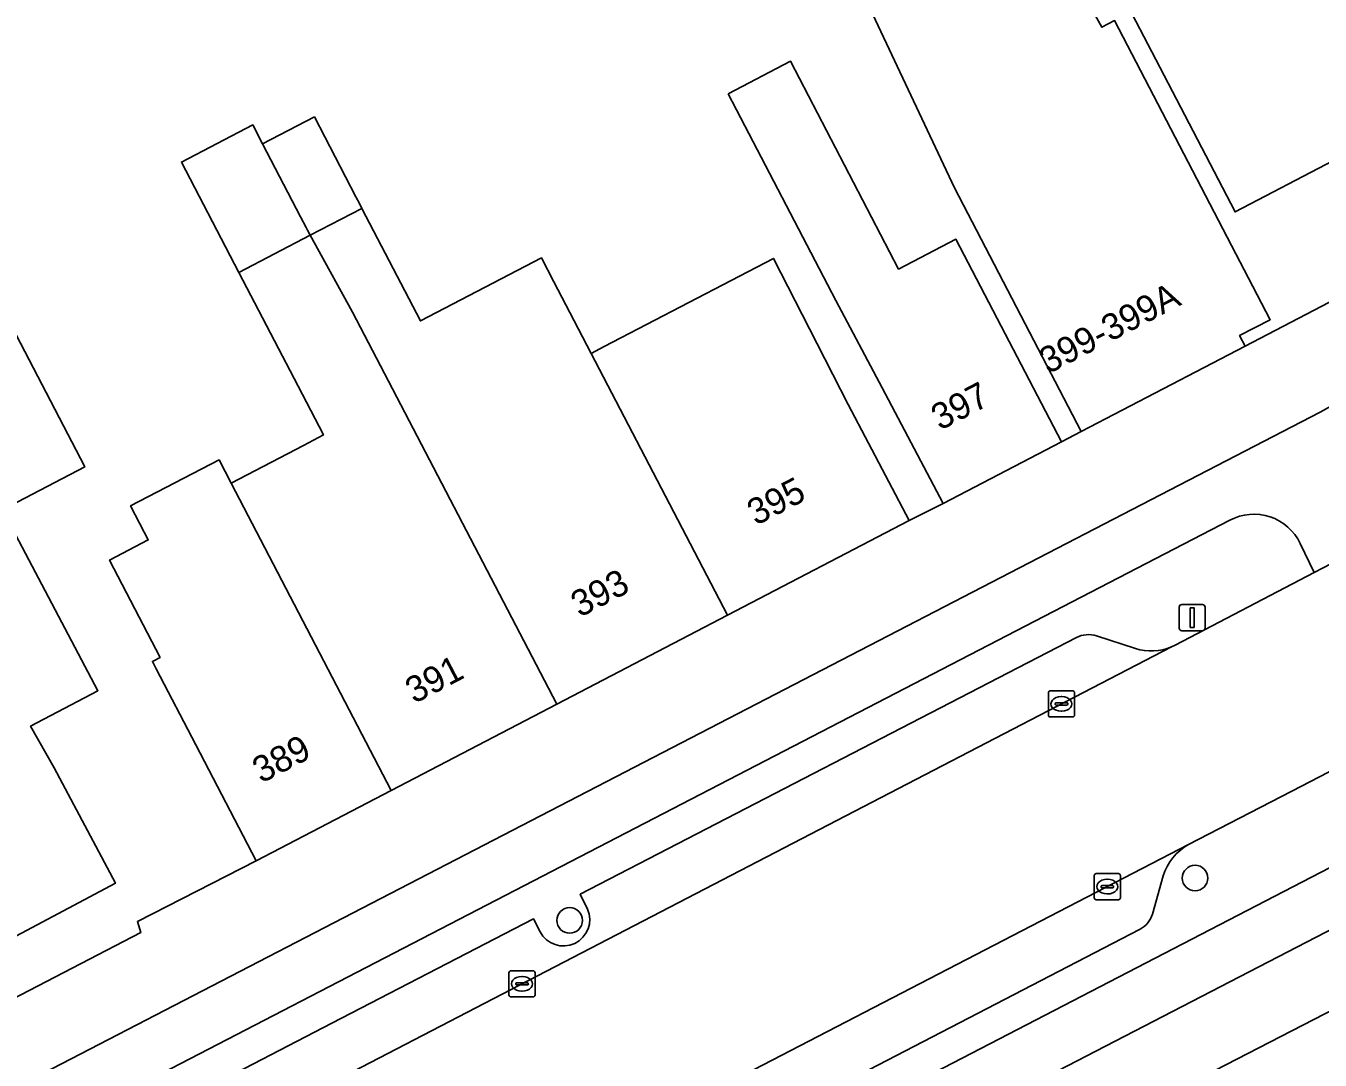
# Model space of a CAD drawing. Extents: x 163008 to 163854, y 382777 to 383982.
# Drawn here: x 163604.89 to 163654.44, y 383766.33 to 383805.91 of the extents above; entities that cross this region are included whole.
import ezdxf

# ---------------------------------------------------------------- set-up
doc = ezdxf.new("R2010")
doc.units = 0
for name, color, linetype in [('IMGEO_Berm_open', 7, 'Continuous'), ('IMGEO_Boom', 7, 'Continuous'), ('IMGEO_Erf', 7, 'Continuous'), ('IMGEO_Fietspad_open', 7, 'Continuous'), ('IMGEO_Kolk', 7, 'Continuous'), ('IMGEO_Lichtmast', 7, 'Continuous'), ('IMGEO_Pand', 7, 'Continuous'), ('IMGEO_Pand_nummerreeks', 7, 'Continuous'), ('IMGEO_Parkeervlak_open', 7, 'Continuous'), ('IMGEO_Rijbaan_lokaal_gesloten', 7, 'Continuous'), ('IMGEO_Voetpad_open', 7, 'Continuous')]:
    doc.layers.add(name, color=color, linetype=linetype)

msp = doc.modelspace()

# ---------------------------------------------------------------- linework, layer by layer
at = {"layer": 'IMGEO_Berm_open'}
for points in [[(163650.983, 383786.992), (163579.517, 383750), (163570.311, 383745.236), (163529.926, 383724.337), (163528.75, 383723.714), (163529.347, 383722.608), (163530.319, 383723.121), (163541.395, 383728.814)], [(163648.75, 383782.149), (163648.887, 383782.214), (163654.214, 383784.992), (163653.674, 383786.099)], [(163626.389, 383772.114), (163626.115, 383772.681), (163645.106, 383782.503)], [(163645.881, 383782.567), (163647.365, 383782.086)], [(163607.005, 383762.785), (163613.257, 383766.015), (163616.603, 383767.743), (163624.328, 383771.734), (163624.572, 383771.248)]]:
    msp.add_lwpolyline(points, dxfattribs=at)
for centre, radius, start, end in [((163651.909, 383785.28), 1.946, 24.8841, 118.3993), ((163645.57, 383781.612), 1.005, 71.9574, 117.4842), ((163647.973, 383783.965), 1.976, 252.0618, 293.1471), ((163625.468, 383771.708), 1.007, 207.1755, 23.7903)]:
    msp.add_arc(centre, radius, start, end, dxfattribs=at)
at = {"layer": 'IMGEO_Boom'}
for centre in [(163649.651, 383773.3), (163625.708, 383771.679)]:
    msp.add_circle(centre, 0.489, dxfattribs=at)
at = {"layer": 'IMGEO_Erf'}
for points in [[(163631.775, 383803.315), (163634.163, 383804.558), (163638.303, 383796.607), (163640.495, 383797.748), (163642.225, 383794.426), (163644.534, 383789.991), (163645.295, 383790.393), (163642.986, 383794.828), (163640.438, 383799.72), (163630.941, 383819.872), (163638.848, 383818.868), (163637.986, 383820.418), (163643.662, 383823.576), (163645.681, 383819.947), (163640.004, 383816.789), (163646.082, 383805.859), (163646.57, 383806.113), (163650.219, 383799.103), (163652.528, 383794.668), (163651.358, 383794.058), (163651.566, 383793.659), (163672.951, 383804.798)], [(163600.403, 383766.616), (163609.287, 383771.213), (163609.16, 383771.634), (163613.703, 383773.964), (163611.394, 383778.399), (163609.881, 383781.309), (163609.733, 383781.593), (163610.026, 383781.745), (163608.091, 383785.467), (163609.574, 383786.238), (163609.422, 383786.531), (163608.897, 383787.541), (163612.286, 383789.303), (163612.747, 383788.417), (163615.514, 383789.858), (163616.28, 383790.257), (163615.308, 383792.122), (163613.042, 383796.476), (163610.843, 383800.699), (163613.575, 383802.121), (163613.953, 383801.395), (163615.933, 383802.425), (163617.523, 383799.372), (163617.655, 383799.118), (163617.754, 383798.929), (163619.995, 383794.624), (163624.627, 383797.035), (163625.107, 383796.113), (163625.719, 383794.938), (163626.531, 383793.378), (163627.028, 383793.637), (163633.508, 383797.011), (163634.892, 383794.314), (163636.375, 383791.423), (163638.709, 383786.984), (163640.013, 383787.637), (163637.671, 383792.055), (163635.894, 383795.405), (163631.775, 383803.315)], [(163599.928, 383802.89), (163607.143, 383789.034), (163603.989, 383787.392), (163607.644, 383780.471), (163605.069, 383779.112), (163605.971, 383777.52), (163608.317, 383773.104), (163599.311, 383768.319)]]:
    msp.add_lwpolyline(points, dxfattribs=at)
msp.add_lwpolyline([(163653.132, 383814.38), (163654.991, 383810.81), (163656.718, 383811.709), (163657.873, 383809.492), (163659.562, 383810.371), (163660.31, 383808.937), (163662.619, 383804.502), (163661.877, 383804.116), (163661.653, 383803.407), (163660.502, 383802.808), (163659.772, 383803.038), (163655.045, 383800.577), (163654.953, 383800.754), (163651.183, 383798.792), (163648.298, 383804.337), (163645.99, 383808.773), (163645.759, 383809.216), (163649.913, 383811.378), (163649.37, 383812.422)], close=True, dxfattribs=at)
at = {"layer": 'IMGEO_Fietspad_open'}
for points in [[(163712.53, 383803.588), (163609.061, 383750), (163577.13, 383733.482), (163519.926, 383703.889)], [(163520.71, 383701.927), (163578.184, 383731.666), (163613.616, 383750), (163656.849, 383772.366), (163712.524, 383801.169)], [(163654.435, 383791.132), (163574.956, 383750), (163569.257, 383747.053), (163512.387, 383717.643), (163500, 383711.017), (163491.247, 383706.08), (163405.856, 383656.462), (163406.925, 383654.632)], [(163653.674, 383786.099), (163654.214, 383784.992), (163656.866, 383786.375), (163656.291, 383787.476)], [(163570.311, 383745.236), (163579.517, 383750), (163650.983, 383786.992)]]:
    msp.add_lwpolyline(points, dxfattribs=at)
for centre, radius, start, end in [((163610.389, 383873.008), 92.971, 298.27875, 303.41278), ((163651.909, 383785.28), 1.946, 24.8841, 118.3993)]:
    msp.add_arc(centre, radius, start, end, dxfattribs=at)
at = {"layer": 'IMGEO_Kolk'}
for p, q in [((163644.035, 383779.539), (163644.035, 383780.391)), ((163644.11, 383780.465), (163644.962, 383780.465)), ((163644.523, 383780.245), (163644.548, 383780.245)), ((163645.036, 383780.391), (163645.036, 383779.539)), ((163644.294, 383779.959), (163644.294, 383779.971)), ((163644.732, 383779.922), (163644.334, 383779.922)), ((163644.337, 383780.008), (163644.735, 383780.008)), ((163644.546, 383779.685), (163644.521, 383779.685)), ((163644.778, 383779.971), (163644.778, 383779.959)), ((163644.962, 383779.465), (163644.11, 383779.465)), ((163645.791, 383772.546), (163645.791, 383773.398)), ((163645.866, 383773.472), (163646.718, 383773.472)), ((163646.279, 383773.252), (163646.304, 383773.252)), ((163646.792, 383773.398), (163646.792, 383772.546)), ((163646.05, 383772.966), (163646.05, 383772.978)), ((163646.488, 383772.929), (163646.09, 383772.929)), ((163646.093, 383773.015), (163646.491, 383773.015)), ((163646.534, 383772.978), (163646.534, 383772.966)), ((163646.718, 383772.472), (163645.866, 383772.472)), ((163646.302, 383772.692), (163646.277, 383772.692)), ((163623.457, 383769.752), (163624.309, 383769.752)), ((163623.382, 383768.826), (163623.382, 383769.678)), ((163623.641, 383769.246), (163623.641, 383769.258)), ((163623.684, 383769.295), (163624.082, 383769.295)), ((163623.87, 383769.532), (163623.895, 383769.532)), ((163624.125, 383769.258), (163624.125, 383769.246)), ((163624.383, 383769.678), (163624.383, 383768.826)), ((163624.309, 383768.752), (163623.457, 383768.752)), ((163624.079, 383769.209), (163623.681, 383769.209)), ((163623.893, 383768.972), (163623.868, 383768.972))]:
    msp.add_line(p, q, dxfattribs=at)
for points in [[(163644.035, 383779.539), (163644.035, 383780.391)], [(163644.11, 383780.465), (163644.962, 383780.465)], [(163645.036, 383780.391), (163645.036, 383779.539)], [(163644.962, 383779.465), (163644.11, 383779.465)], [(163645.791, 383772.546), (163645.791, 383773.398)], [(163645.866, 383773.472), (163646.718, 383773.472)], [(163646.792, 383773.398), (163646.792, 383772.546)], [(163646.718, 383772.472), (163645.866, 383772.472)], [(163623.457, 383769.752), (163624.309, 383769.752)], [(163623.382, 383768.826), (163623.382, 383769.678)], [(163624.383, 383769.678), (163624.383, 383768.826)], [(163624.309, 383768.752), (163623.457, 383768.752)]]:
    msp.add_lwpolyline(points, dxfattribs=at)
for centre, radius, start, end in [((163644.112, 383780.389), 0.0765, 91.552, 178.448), ((163644.112, 383780.389), 0.0765, 91.552, 178.448), ((163644.96, 383780.389), 0.0765, 1.552, 88.448), ((163644.96, 383780.389), 0.0765, 1.552, 88.448), ((163644.334, 383779.968), 0.0403, 85.8775, 175.7526), ((163644.331, 383779.958), 0.0366, 178.938, 274.7102), ((163644.735, 383779.965), 0.043, 264.8664, 352.4533), ((163644.739, 383779.97), 0.0386, 1.7309, 96.639), ((163644.112, 383779.541), 0.0765, 181.552, 268.448), ((163644.112, 383779.541), 0.0765, 181.552, 268.448), ((163644.96, 383779.541), 0.0765, 271.552, 358.448), ((163644.96, 383779.541), 0.0765, 271.552, 358.448), ((163645.868, 383773.396), 0.0765, 91.552, 178.448), ((163645.868, 383773.396), 0.0765, 91.552, 178.448), ((163646.716, 383773.396), 0.0765, 1.552, 88.448), ((163646.716, 383773.396), 0.0765, 1.552, 88.448), ((163646.09, 383772.975), 0.0403, 85.8775, 175.7526), ((163646.087, 383772.965), 0.0366, 178.938, 274.7102), ((163646.491, 383772.972), 0.043, 264.8664, 352.4533), ((163646.495, 383772.977), 0.0386, 1.7309, 96.639), ((163645.868, 383772.548), 0.0765, 181.552, 268.448), ((163645.868, 383772.548), 0.0765, 181.552, 268.448), ((163646.716, 383772.548), 0.0765, 271.552, 358.448), ((163646.716, 383772.548), 0.0765, 271.552, 358.448), ((163623.459, 383769.676), 0.0765, 91.552, 178.448), ((163623.459, 383769.676), 0.0765, 91.552, 178.448), ((163624.307, 383769.676), 0.0765, 1.552, 88.448), ((163624.307, 383769.676), 0.0765, 1.552, 88.448), ((163623.681, 383769.255), 0.0403, 85.8775, 175.7526), ((163623.678, 383769.245), 0.0366, 178.938, 274.7102), ((163624.082, 383769.252), 0.043, 264.8664, 352.4533), ((163624.086, 383769.257), 0.0386, 1.7309, 96.639), ((163623.459, 383768.828), 0.0765, 181.552, 268.448), ((163623.459, 383768.828), 0.0765, 181.552, 268.448), ((163624.307, 383768.828), 0.0765, 271.552, 358.448), ((163624.307, 383768.828), 0.0765, 271.552, 358.448)]:
    msp.add_arc(centre, radius, start, end, dxfattribs=at)
for centre, major_axis, ratio, start_param, end_param in [((163644.522, 383779.965), (-0.387, 0.002), 0.722429, 4.712389, 7.853982), ((163644.547, 383779.965), (-0.39, 0.002), 0.717154, 1.570796, 4.712389), ((163646.278, 383772.972), (-0.387, 0.002), 0.722429, 4.712389, 7.853982), ((163646.303, 383772.972), (-0.39, 0.002), 0.717154, 1.570796, 4.712389), ((163623.869, 383769.252), (-0.387, 0.002), 0.722429, 4.712389, 7.853982), ((163623.894, 383769.252), (-0.39, 0.002), 0.717154, 1.570796, 4.712389)]:
    msp.add_ellipse(centre, major_axis=major_axis, ratio=ratio, start_param=start_param, end_param=end_param, dxfattribs=at)
at = {"layer": 'IMGEO_Lichtmast'}
for p, q in [((163649.044, 383782.867), (163649.044, 383783.667)), ((163649.044, 383783.667), (163649.044, 383782.867)), ((163649.144, 383783.767), (163649.934, 383783.767)), ((163649.934, 383783.767), (163649.144, 383783.767)), ((163650.034, 383783.667), (163650.034, 383782.867)), ((163650.034, 383782.867), (163650.034, 383783.667)), ((163649.934, 383782.767), (163649.144, 383782.767)), ((163649.144, 383782.767), (163649.934, 383782.767))]:
    msp.add_line(p, q, dxfattribs=at)
msp.add_lwpolyline([(163649.464, 383783.642), (163649.614, 383783.642), (163649.614, 383782.892), (163649.464, 383782.892), (163649.464, 383783.642)], dxfattribs=at)
for centre, start, end in [((163649.144, 383783.667), 90, 180), ((163649.144, 383783.667), 90, 180), ((163649.934, 383783.667), 0, 90), ((163649.934, 383783.667), 360, 90), ((163649.144, 383782.867), 180, 270), ((163649.144, 383782.867), 180, 270), ((163649.934, 383782.867), 270, 0), ((163649.934, 383782.867), 270, 0)]:
    msp.add_arc(centre, 0.1, start, end, dxfattribs=at)
at = {"layer": 'IMGEO_Pand'}
for points in [[(163650.219, 383799.103), (163646.57, 383806.113), (163646.082, 383805.859), (163640.004, 383816.789), (163638.848, 383818.868), (163630.941, 383819.872), (163640.438, 383799.72), (163642.986, 383794.828), (163645.295, 383790.393), (163651.566, 383793.659), (163651.358, 383794.058), (163652.528, 383794.668)], [(163660.31, 383808.937), (163659.562, 383810.371), (163657.873, 383809.492), (163656.718, 383811.709), (163654.991, 383810.81), (163653.132, 383814.38), (163649.37, 383812.422), (163649.913, 383811.378), (163645.759, 383809.216), (163645.99, 383808.773), (163648.298, 383804.337), (163651.183, 383798.792), (163654.953, 383800.754), (163655.045, 383800.577), (163659.772, 383803.038), (163660.502, 383802.808), (163661.653, 383803.407), (163661.877, 383804.116), (163662.619, 383804.502)], [(163631.775, 383803.315), (163635.894, 383795.405), (163637.671, 383792.055), (163640.013, 383787.637), (163644.534, 383789.991), (163642.225, 383794.426), (163640.495, 383797.748), (163638.303, 383796.607), (163634.163, 383804.558)], [(163599.928, 383802.89), (163596.824, 383801.122), (163602.912, 383789.431), (163603.989, 383787.392), (163607.143, 383789.034)], [(163613.953, 383801.395), (163613.575, 383802.121), (163610.843, 383800.699), (163613.042, 383796.476), (163615.774, 383797.898), (163615.675, 383798.088), (163615.619, 383798.196), (163615.408, 383798.601)], [(163613.953, 383801.395), (163615.408, 383798.601), (163615.619, 383798.196), (163615.675, 383798.088), (163615.774, 383797.898), (163617.754, 383798.929), (163617.655, 383799.118), (163617.523, 383799.372), (163615.933, 383802.425)], [(163626.531, 383793.378), (163625.719, 383794.938), (163625.107, 383796.113), (163624.627, 383797.035), (163619.995, 383794.624), (163617.754, 383798.929), (163615.774, 383797.898), (163617.245, 383795.239), (163617.399, 383794.96), (163618.777, 383792.315), (163625.213, 383779.957), (163631.748, 383783.36)], [(163615.774, 383797.898), (163613.042, 383796.476), (163615.308, 383792.122), (163616.28, 383790.257), (163615.514, 383789.858), (163612.747, 383788.417), (163618.872, 383776.655), (163625.213, 383779.957), (163618.777, 383792.315), (163617.399, 383794.96), (163617.245, 383795.239)], [(163636.375, 383791.423), (163634.892, 383794.314), (163633.508, 383797.011), (163627.028, 383793.637), (163626.531, 383793.378), (163631.748, 383783.36), (163638.709, 383786.984)], [(163603.989, 383787.392), (163602.912, 383789.431), (163600.3, 383788.052), (163600.718, 383787.211), (163592.778, 383783.018), (163596.875, 383775.261), (163596.438, 383775.029), (163595.903, 383774.732), (163596.964, 383772.735), (163599.311, 383768.319), (163608.317, 383773.104), (163605.971, 383777.52), (163605.069, 383779.112), (163607.644, 383780.471)], [(163612.747, 383788.417), (163612.286, 383789.303), (163608.897, 383787.541), (163609.422, 383786.531), (163609.574, 383786.238), (163608.091, 383785.467), (163610.026, 383781.745), (163609.733, 383781.593), (163609.881, 383781.309), (163611.394, 383778.399), (163613.703, 383773.964), (163618.872, 383776.655)], [(163653.919, 383752.681), (163657.644, 383754.612), (163656.024, 383768.457), (163655.879, 383768.749), (163648.303, 383764.854), (163650.233, 383761.123), (163649.134, 383760.554), (163651.064, 383756.826), (163651.622, 383757.116)]]:
    msp.add_lwpolyline(points, close=True, dxfattribs=at)
at = {"layer": 'IMGEO_Parkeervlak_open'}
for points in [[(163604.922, 383759.416), (163648.75, 383782.149)], [(163645.106, 383782.503), (163626.115, 383772.681), (163626.389, 383772.114)], [(163647.365, 383782.086), (163645.881, 383782.567)], [(163649.405, 383774.585), (163601.91, 383750), (163584.251, 383740.859)], [(163648.018, 383771.919), (163648.426, 383773.38)], [(163624.572, 383771.248), (163624.328, 383771.734), (163616.603, 383767.743), (163613.257, 383766.015), (163607.005, 383762.785)], [(163632.703, 383764.33), (163633.032, 383763.815), (163647.547, 383771.34)]]:
    msp.add_lwpolyline(points, dxfattribs=at)
for centre, radius, start, end in [((163645.57, 383781.612), 1.005, 71.9574, 117.4842), ((163647.973, 383783.965), 1.976, 252.0618, 293.1471), ((163650.401, 383772.775), 2.066, 118.8339, 162.982), ((163625.468, 383771.708), 1.007, 207.1755, 23.7903), ((163647.109, 383772.178), 0.946, 297.6261, 344.1191)]:
    msp.add_arc(centre, radius, start, end, dxfattribs=at)
at = {"layer": 'IMGEO_Rijbaan_lokaal_gesloten'}
for points in [[(163518.418, 383706.846), (163537.389, 383716.593), (163537.943, 383716.88), (163544.792, 383720.432), (163545.517, 383720.808), (163574.267, 383735.67), (163575.101, 383736.103), (163575.492, 383736.306), (163584.251, 383740.859), (163601.91, 383750), (163649.405, 383774.585), (163653.727, 383776.822), (163662.212, 383781.215), (163674.214, 383787.427), (163708.011, 383804.965)], [(163687.51, 383802.26), (163658.463, 383787.208), (163656.866, 383786.375), (163654.214, 383784.992), (163648.887, 383782.214), (163648.75, 383782.149), (163604.922, 383759.416), (163604.59, 383759.244), (163597.534, 383755.582), (163596.899, 383755.251), (163586.731, 383750), (163571.98, 383742.358), (163507.275, 383708.837), (163500, 383704.831), (163477.846, 383692.06)]]:
    msp.add_lwpolyline(points, dxfattribs=at)
at = {"layer": 'IMGEO_Voetpad_open'}
for points in [[(163709.199, 383823.653), (163706.543, 383822.278), (163703.098, 383820.495), (163695.012, 383816.285), (163688.487, 383812.887), (163678.523, 383807.699), (163672.951, 383804.798), (163651.566, 383793.659), (163645.295, 383790.393), (163644.534, 383789.991), (163640.013, 383787.637), (163638.709, 383786.984), (163631.748, 383783.36), (163625.213, 383779.957), (163618.872, 383776.655), (163613.703, 383773.964), (163609.16, 383771.634), (163609.287, 383771.213), (163600.403, 383766.616)], [(163519.926, 383703.889), (163577.13, 383733.482), (163609.061, 383750), (163712.53, 383803.588)], [(163569.257, 383747.053), (163574.956, 383750), (163654.435, 383791.132)], [(163674.214, 383787.427), (163662.212, 383781.215), (163653.727, 383776.822), (163649.405, 383774.585)], [(163648.426, 383773.38), (163648.018, 383771.919)], [(163608.738, 383744.333), (163614.052, 383747.074), (163615.218, 383747.714), (163619.628, 383750), (163620.579, 383750.493), (163625.939, 383753.271), (163626.858, 383753.749), (163631.478, 383756.141), (163636.528, 383758.756), (163642.222, 383761.705), (163648.303, 383764.854), (163655.879, 383768.749), (163658.196, 383769.87), (163656.849, 383772.366), (163613.616, 383750), (163578.184, 383731.666)], [(163647.547, 383771.34), (163633.032, 383763.815), (163632.703, 383764.33)]]:
    msp.add_lwpolyline(points, dxfattribs=at)
for centre, radius, start, end in [((163610.389, 383873.008), 92.971, 298.27875, 303.41278), ((163650.401, 383772.775), 2.066, 118.8339, 162.982), ((163647.109, 383772.178), 0.946, 297.6261, 344.1191)]:
    msp.add_arc(centre, radius, start, end, dxfattribs=at)

# ---------------------------------------------------------------- texts
at = {"layer": 'IMGEO_Pand_nummerreeks'}
for s, rotation, p in [('399-399A', 27.5134, (163644.029, 383792.575)), ('397', 27.5077, (163639.887, 383790.412)), ('395', 27.5077, (163632.842, 383786.77)), ('393', 27.5077, (163626.094, 383783.257)), ('391', 27.5077, (163619.756, 383779.956)), ('389', 27.5077, (163613.901, 383776.908))]:
    msp.add_text(s, height=1, rotation=rotation, dxfattribs=at).set_placement(p)

doc.saveas('drawing.dxf')
